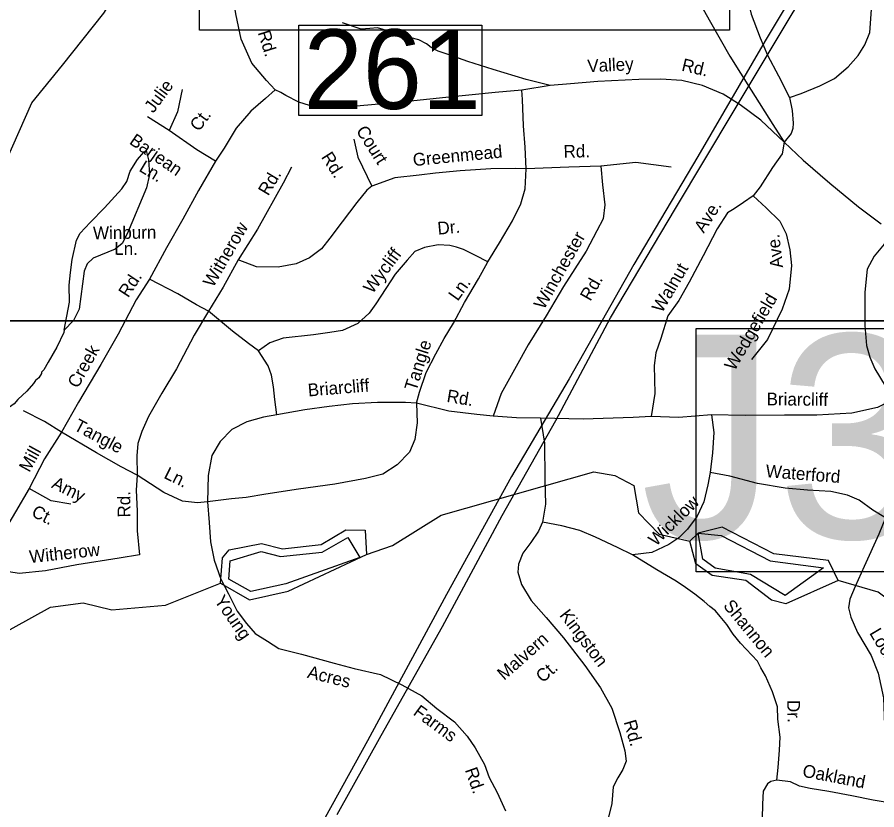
# Model space of a CAD drawing. Extents: x 1551653 to 1702041, y 811336 to 920032.
# Drawn here: x 1609986 to 1614421, y 872227 to 876314 of the extents above; entities that cross this region are included whole.
import ezdxf

# ---------------------------------------------------------------- set-up
doc = ezdxf.new("R2010")
doc.units = 0
for name, color, linetype in [('Old_Level_10', 7, 'Continuous'), ('Old_Level_29', 7, 'Continuous'), ('Old_Level_31', 7, 'Continuous'), ('Old_Level_35', 7, 'Continuous'), ('Old_Level_4', 7, 'Continuous'), ('Old_Level_56', 7, 'Continuous'), ('Old_Level_59', 7, 'Continuous'), ('Old_Level_60', 7, 'Continuous'), ('Old_Level_61', 7, 'Continuous'), ('Old_Level_62', 7, 'Continuous'), ('Old_Level_63', 7, 'Continuous')]:
    doc.layers.add(name, color=color, linetype=linetype)

msp = doc.modelspace()

# ---------------------------------------------------------------- linework, layer by layer
at = {"layer": 'Old_Level_29'}
msp.add_lwpolyline([(1612670.909, 877359.844), (1612690.908, 877346.917), (1612845.686, 877214.642), (1612991.337, 877086.568), (1613092.409, 876996.034), (1613189.51, 876890.041), (1613253.509, 876799.506), (1613351.072, 876668.562), (1613456.895, 876479.501), (1613562.876, 876288.438), (1613662.78, 876113.304), (1613772.682, 875937.97), (1613884.752, 875760.788), (1613943.744, 875670.139), (1614040.513, 875577.117), (1614179.167, 875457.633), (1614325.781, 875335.986), (1614442.674, 875248.562)], dxfattribs=at)
at = {"layer": 'Old_Level_31'}
msp.add_lwpolyline([(1611438.204, 876272.773), (1612382.809, 876272.773), (1612382.809, 875807.461), (1611438.204, 875807.461), (1611438.204, 876272.773)], dxfattribs=at)
at = {"layer": 'Old_Level_35'}
for p, q in [((1612735.371, 875961.641), (1612589.411, 875937.761)), ((1610769.623, 875730.715), (1610657.501, 875800.272))]:
    msp.add_line(p, q, dxfattribs=at)
for points in [[(1613970.221, 875899.738), (1614030.49, 875921.126), (1614126.733, 875959.997), (1614203.17, 875999.069), (1614273.813, 876058.268), (1614324.446, 876117.674), (1614358.954, 876171.207), (1614385.66, 876234.902), (1614395.187, 876378.796), (1614405.532, 876582.706), (1614413.999, 876812.469), (1614420.384, 877028.269), (1614414.068, 877180.287), (1614407.172, 877264.476), (1614397.867, 877328.505)], [(1613519.214, 877232.485), (1613554.444, 877154.122), (1613601.56, 877079.723), (1613642.63, 876993.237), (1613675.369, 876890.911), (1613703.656, 876736.646), (1613719.975, 876584.422), (1613740.631, 876468.336), (1613773.039, 876329.997), (1613819.778, 876207.372), (1613856.806, 876118.97), (1613913.472, 876012.356), (1613970.221, 875899.738)], [(1611316.782, 875939.837), (1611271.375, 875987.793), (1611196.844, 876076.871), (1611140.945, 876201.166), (1611114.031, 876331.675), (1611087.116, 876513.975), (1611058.132, 876704.56), (1611025.966, 876894.096), (1610983.6, 877104.214)], [(1612735.371, 875961.641), (1612611.733, 875992.77), (1612442.284, 876044.439), (1612310.841, 876085.532), (1612219.056, 876118.416), (1612157.442, 876139.078), (1612121.593, 876157.418), (1612097.787, 876177.513), (1612057.977, 876197.933), (1611972.19, 876220.689), (1611874.565, 876251.69), (1611844.713, 876259.898), (1611804.618, 876256.309), (1611760.724, 876252.799), (1611665.133, 876285.561)], [(1613943.744, 875670.139), (1613822.977, 875783.459), (1613715.717, 875862.481), (1613628.381, 875917.287), (1613520.832, 875962.297), (1613415.077, 875987.258), (1613307.358, 875994.249), (1613193.277, 875993.363), (1612981.348, 875983.262), (1612841.414, 875970.693), (1612735.371, 875961.641)], [(1610836.897, 875941.633), (1610812.23, 875827.198), (1610769.623, 875730.715)], [(1611316.782, 875939.837), (1611267.448, 875894.961), (1611191.205, 875829.891), (1611114.961, 875742.382), (1611054.415, 875639.166), (1611009.566, 875571.853)], [(1612589.411, 875937.761), (1612452.427, 875926.075), (1612196.811, 875900.786), (1611950.443, 875873.857), (1611755.832, 875857.283), (1611615.05, 875842.782), (1611521.885, 875851.069), (1611439.072, 875875.928), (1611371.752, 875910.493), (1611345.934, 875926.374), (1611316.782, 875939.837)], [(1612612.596, 875531.97), (1612606.273, 875643.753), (1612597.842, 875753.426), (1612593.627, 875889.252), (1612589.411, 875937.761)], [(1613970.221, 875899.738), (1613983.485, 875833.629), (1613988.751, 875767.681), (1613987.206, 875740.897), (1613978.252, 875713.863), (1613943.744, 875670.139)], [(1611009.566, 875571.853), (1610913.141, 875630.191), (1610769.623, 875730.715)], [(1611723.094, 875685.934), (1611744.173, 875593.134), (1611815.839, 875443.387)], [(1613943.744, 875670.139), (1613933.328, 875610.513), (1613882.645, 875538.902), (1613819.791, 875439.519), (1613783.449, 875394.027)], [(1611009.566, 875571.853), (1610922.111, 875421.517), (1610841.382, 875273.425), (1610756.169, 875125.334), (1610668.713, 874963.779)], [(1611400.597, 875540.407), (1611358.441, 875458.151), (1611225.648, 875221.932), (1611126.581, 875063.749)], [(1612612.596, 875531.97), (1612555.685, 875534.079), (1612429.216, 875531.97), (1612271.586, 875522.196), (1612144.659, 875510.879), (1612060.347, 875500.334), (1611933.877, 875485.57), (1611815.839, 875443.387)], [(1612414.461, 875053.204), (1612473.48, 875150.222), (1612540.931, 875264.114), (1612585.195, 875352.696), (1612606.273, 875428.624), (1612612.596, 875531.97)], [(1612997.535, 875546.576), (1613006.377, 875449.258), (1613018.166, 875346.043), (1613009.324, 875275.266), (1612976.904, 875213.336), (1612921.458, 875108.31), (1612805.204, 874926.011), (1612714.977, 874774.963), (1612623.015, 874625.651), (1612560.551, 874512.799), (1612482.469, 874373.904), (1612442.002, 874256.986)], [(1612997.535, 875546.576), (1612831.483, 875540.841), (1612612.596, 875531.97)], [(1613360.045, 875540.678), (1613177.316, 875564.271), (1612997.535, 875546.576)], [(1611815.839, 875443.387), (1611790.545, 875422.297), (1611737.849, 875359.023), (1611661.967, 875259.895), (1611598.733, 875175.532), (1611556.576, 875120.695), (1611493.342, 875074.294), (1611425.892, 875042.658), (1611333.147, 875025.786), (1611219.918, 875026.249), (1611126.581, 875063.749)], [(1613783.449, 875394.027), (1613733.095, 875358.43), (1613684.831, 875326.99), (1613650.769, 875305.271), (1613598.086, 875223.69), (1613524.818, 875084.494), (1613453.591, 874947.26), (1613398.66, 874853.72), (1613342.02, 874774.422), (1613307.007, 874656.663), (1613280.298, 874582.963), (1613271.797, 874519.095), (1613276.436, 874373.114), (1613257.437, 874255.43)], [(1613783.449, 875394.027), (1613850.815, 875331.422), (1613920.063, 875262.778), (1613953.534, 875196.459), (1613972.678, 875114.221), (1613980.057, 875034.225), (1613968.977, 874912.378), (1613932.055, 874808.864), (1613856.619, 874651.503), (1613773.676, 874548.327)], [(1614488.317, 875210.012), (1614458.753, 875143.772), (1614408.074, 875082.164), (1614371.483, 875014.668), (1614358.481, 874896.659), (1614358.993, 874724.747), (1614367.884, 874620.705), (1614385.279, 874560.719), (1614410.866, 874500.361), (1614463.947, 874414.033), (1614507.339, 874343.511)], [(1612414.461, 875053.204), (1612351.226, 875084.84), (1612287.991, 875116.477), (1612252.158, 875129.131), (1612218.434, 875137.568), (1612157.307, 875139.677), (1612087.748, 875127.022), (1612037.16, 875105.932), (1611997.112, 875061.64), (1611935.985, 874989.93), (1611887.505, 874916.112), (1611836.917, 874835.966), (1611801.084, 874787.457), (1611744.173, 874734.729), (1611664.075, 874698.874), (1611598.392, 874687.624), (1611514.887, 874677.18), (1611358.316, 874658.38), (1611289.424, 874635.403), (1611230.971, 874593.625)], [(1611126.581, 875063.749), (1611048.591, 874922.439), (1610972.709, 874798.002)], [(1612046.951, 874323.555), (1612060.832, 874380.849), (1612095.535, 874481.548), (1612145.853, 874578.774), (1612189.232, 874656.902), (1612237.403, 874736.839), (1612294.315, 874842.294), (1612365.981, 874964.621), (1612414.461, 875053.204)], [(1610668.713, 874963.779), (1610600.51, 874856.824), (1610506.566, 874679.269), (1610416.799, 874522.603), (1610301.979, 874328.336), (1610214.3, 874173.758)], [(1610972.709, 874798.002), (1610911.583, 874831.748), (1610815.535, 874888.158), (1610668.713, 874963.779)], [(1610972.709, 874798.002), (1610899.039, 874675.092), (1610807.184, 874501.714), (1610732.029, 874376.381), (1610663.138, 874255.225), (1610629.736, 874177.936), (1610608.86, 874115.27), (1610602.597, 874052.603), (1610604.684, 873952.336)], [(1611230.971, 874593.625), (1611178.78, 874631.224), (1611097.363, 874695.98), (1610972.709, 874798.002)], [(1611324.914, 874263.581), (1611314.476, 874342.958), (1611308.212, 874407.714), (1611297.774, 874468.292), (1611281.073, 874516.336), (1611230.971, 874593.625)], [(1612046.951, 874323.555), (1611988.968, 874327.222), (1611844.105, 874327.501), (1611716.759, 874321.234), (1611595.677, 874306.612), (1611470.42, 874289.901), (1611324.914, 874263.581)], [(1614507.339, 874343.511), (1614425.056, 874302.356), (1614292.756, 874271.625), (1614110.844, 874261.31), (1613944.981, 874262.878), (1613741.022, 874260.818), (1613567.197, 874264.548)], [(1610214.3, 874173.758), (1610126.619, 874230.158), (1610018.063, 874284.47)], [(1612046.951, 874323.555), (1612048.687, 874222.856), (1612038.276, 874137.437), (1612010.513, 874071.462), (1611946.313, 874005.487), (1611871.616, 873958.587), (1611783.496, 873935.362), (1611625.229, 873906.957), (1611437.188, 873880.759), (1611269.157, 873854.355), (1611166.952, 873837.219), (1611090.961, 873829.959), (1610967.93, 873814.47)], [(1612442.002, 874256.986), (1612357.54, 874266.26), (1612212.403, 874283.262), (1612046.951, 874323.555)], [(1611324.914, 874263.581), (1611256.023, 874252.301), (1611170.43, 874227.234), (1611092.77, 874188.381), (1611033.747, 874126.494), (1610990.894, 874054.692), (1610972.106, 873950.247), (1610967.93, 873814.47)], [(1612685.735, 874246.831), (1612561.687, 874247.95), (1612442.002, 874256.986)], [(1613257.437, 874255.43), (1613163.28, 874250.339), (1612905.738, 874240.762), (1612685.735, 874246.831)], [(1612685.735, 874246.831), (1612706.542, 874118.534), (1612708.773, 873932.777), (1612711.532, 873802.643), (1612696.66, 873710.891)], [(1613567.197, 874264.548), (1613399.205, 874249.951), (1613257.437, 874255.43)], [(1613567.197, 874264.548), (1613580.336, 874172.425), (1613573.424, 874068.505), (1613560.55, 873966.707)], [(1610214.3, 874173.758), (1610127.246, 874037.146), (1610047.917, 873884.657)], [(1610604.684, 873952.336), (1610523.267, 873996.203), (1610395.923, 874067.225), (1610214.3, 874173.758)], [(1610604.684, 873952.336), (1610600.51, 873875.047), (1610604.684, 873767.68), (1610604.684, 873665.324), (1610617.21, 873542.08)], [(1610967.93, 873814.47), (1610915.74, 873810.292), (1610838.498, 873818.648), (1610742.467, 873862.515), (1610604.684, 873952.336)], [(1613560.55, 873966.707), (1613549.844, 873902.685), (1613529.054, 873815.057), (1613494.536, 873741.314), (1613443.939, 873673.899), (1613399.631, 873630.373), (1613347.279, 873594.815), (1613260.99, 873553.542), (1613160.911, 873542.568)], [(1614465.705, 873732.193), (1614400.092, 873772.748), (1614330.679, 873823.387), (1614268.987, 873850.057), (1614183.117, 873868.811), (1614063.393, 873875.845), (1613947.511, 873885.001), (1613805.743, 873910.297), (1613662.219, 873947.633), (1613560.55, 873966.707)], [(1610047.917, 873884.657), (1609976.938, 873763.501), (1609895.521, 873625.635), (1609826.629, 873504.48)], [(1610262.941, 873803.191), (1610160.648, 873819.901), (1610047.917, 873884.657)], [(1610967.93, 873814.47), (1610976.281, 873709.191), (1610983.171, 873608.924), (1611001.541, 873514.507), (1611037.031, 873416.329), (1611076.695, 873341.129), (1611120.536, 873251.308), (1611168.966, 873187.591), (1611214.567, 873137.037), (1611278.179, 873096.522), (1611336.654, 873058.453), (1611452.33, 873029.486), (1611621.023, 872983.866), (1611725.032, 872956.475), (1611860.954, 872924.14), (1611970.437, 872872.096), (1612074.446, 872814.575), (1612151.085, 872748.835), (1612241.983, 872680.387), (1612307.098, 872606.401), (1612348.155, 872546.139), (1612397.74, 872461.232), (1612421.772, 872393.106), (1612463.113, 872316.053), (1612504.818, 872222.195)], [(1612696.66, 873710.891), (1612676.28, 873663.076), (1612635.886, 873605.461), (1612595.335, 873549.851), (1612572.789, 873494.077), (1612568.537, 873452.138), (1612587.848, 873388.109), (1612637.002, 873305.662), (1612714.285, 873218.841), (1612805.21, 873114.134), (1612913.769, 872971.047), (1612994.688, 872856.335), (1613053.799, 872751.874), (1613094.458, 872625.572), (1613121.564, 872531.366), (1613127.066, 872477.222), (1613110.81, 872435.526), (1613084.304, 872391.638), (1613059.963, 872345.907), (1613053.215, 872259.992), (1613033.074, 872174.752)], [(1613160.911, 873542.568), (1613083.215, 873579.366), (1612969.822, 873632.299), (1612888.284, 873667.177), (1612796.532, 873691.852), (1612696.66, 873710.891)], [(1614465.705, 873732.193), (1614430.988, 873648.447), (1614355.551, 873481.282), (1614308.622, 873377.771), (1614282.113, 873314.071), (1614275.578, 873268.179), (1614287.208, 873220.114), (1614320.44, 873141.791), (1614391.27, 873023.084), (1614428.419, 872930.876), (1614455.272, 872804.656), (1614460.036, 872664.676), (1614466.138, 872462.632), (1614464.36, 872266.75)], [(1610617.21, 873542.08), (1610512.829, 873525.369), (1610294.395, 873489.526), (1610131.422, 873458.524), (1609995.727, 873445.991), (1609943.536, 873454.346), (1609826.629, 873504.48)], [(1613905.739, 872379.958), (1613912.281, 872445.864), (1613919.069, 872533.777), (1613921.648, 872601.766), (1613910.513, 872693.846), (1613909.207, 872757.71), (1613881.983, 872836.109), (1613846.632, 872918.278), (1613823.036, 872958.579), (1613805.319, 872992.759), (1613717.183, 873087.004), (1613679.877, 873132.188), (1613647.272, 873182.08), (1613612.515, 873224.612), (1613587.872, 873252.729), (1613560.107, 873274.904), (1613530.212, 873300.728), (1613482.774, 873339.514), (1613433.247, 873374.14), (1613385.478, 873406.528), (1613286.016, 873465.383), (1613160.911, 873542.568)], [(1613905.739, 872379.958), (1613873.761, 872372.203), (1613857.518, 872360.526), (1613835.336, 872322.754), (1613830.595, 872256.809), (1613829.893, 872182.78), (1613841.313, 872104.703), (1613848.62, 872040.717), (1613845.71, 871946.718), (1613833.238, 871906.48)], [(1614464.36, 872266.75), (1614402.339, 872277.416), (1614292.704, 872298.453), (1614172.904, 872321.501), (1614077.153, 872336.451), (1614021.375, 872348.991), (1613975.605, 872371.333), (1613905.739, 872379.958)]]:
    msp.add_lwpolyline(points, dxfattribs=at)
at = {"layer": 'Old_Level_4'}
msp.add_line((1613202.36, 873627.375), (1613202.36, 873627.375), dxfattribs=at)
for points in [[(1610926.562, 877843.118), (1613660.132, 877843.118), (1613660.132, 876247.448), (1610926.562, 876247.448), (1610926.562, 877843.118)], [(1613489.283, 874708.768), (1616450.65, 874708.768), (1616450.65, 873455.028), (1613489.283, 873455.028), (1613489.283, 874708.768)]]:
    msp.add_lwpolyline(points, dxfattribs=at)
at = {"layer": 'Old_Level_56'}
for points in [[(1614486.463, 877848.012), (1614311.742, 877236.195), (1614199.393, 876847.646), (1614153.974, 876710.088), (1613844.276, 876191.867), (1613497.984, 875595.943), (1613167.909, 875039.914), (1612833.543, 874449.951), (1612535.932, 873945.493), (1612201.399, 873337.522), (1611793.237, 872582.36), (1611511.712, 872071.773)], [(1611637.033, 872202.305), (1611863.43, 872609.551), (1612179.621, 873171.666), (1612487.819, 873744.152), (1612765.135, 874234.814), (1613046.827, 874763.408), (1613382.866, 875327.321), (1613684.516, 875833.698), (1613983.803, 876332.119), (1614193.458, 876673.664), (1614239.318, 876833.027), (1614347.389, 877207.856), (1614470.154, 877636.218)]]:
    msp.add_lwpolyline(points, dxfattribs=at)
at = {"layer": 'Old_Level_59'}
for points in [[(1609445.703, 872957.777), (1609331.694, 873140.684), (1609333.745, 873308.006), (1609469.694, 873515.416), (1609597.749, 873778.703), (1609645.731, 874197.932), (1609613.743, 874329.883), (1609693.611, 874713.228), (1609850.681, 875201.56), (1609895.69, 875502.679), (1610062.241, 875873.526), (1610219.057, 876066.162), (1610432.721, 876335.395), (1610568.671, 876552.648), (1610812.683, 876757.802), (1611238.678, 876768.773), (1611405.693, 876840.849), (1611482.69, 876931.276), (1611482.69, 876957.523)], [(1611787.705, 873543.816), (1611921.707, 873590.363), (1612173.716, 873746.1), (1612960.706, 873969.709), (1613068.768, 873951.152), (1613167.706, 873899.889), (1613191.697, 873758.198), (1613297.709, 873647.675), (1613455.702, 873611.688)], [(1609445.703, 872957.777), (1609771.736, 873059.483), (1610158.669, 873271.609), (1610325.684, 873294.473), (1610474.757, 873258.589), (1610750.757, 873282.58), (1611035.677, 873394.948)], [(1617072.718, 871630.988), (1616556.704, 872278.337), (1616366.723, 872449.658), (1616201.759, 872551.467), (1615776.789, 872599.449), (1615303.733, 872786.354), (1614979.751, 872848.69), (1614814.787, 872960.34), (1614576.721, 873237.673), (1614427.751, 873349.119), (1614220.751, 873409.097)]]:
    msp.add_lwpolyline(points, dxfattribs=at)
at = {"layer": 'Old_Level_60'}
for points in [[(1611246.675, 873600.821), (1611354.738, 873572.318), (1611554.766, 873594.566), (1611680.771, 873670.743), (1611780.734, 873668.693), (1611787.705, 873543.816)], [(1614220.751, 873409.097), (1614171.743, 873511.828), (1613888.772, 873547.199), (1613623.742, 873683.867), (1613498.763, 873653.519), (1613455.702, 873611.688)], [(1611035.677, 873394.948), (1611045.724, 873526.079), (1611079.763, 873568.012), (1611246.675, 873600.821)], [(1613744.722, 873408.892), (1613570.736, 873435.446), (1613487.69, 873496.141), (1613455.702, 873611.688)], [(1611035.677, 873394.948), (1611184.75, 873309.852), (1611384.676, 873355.066), (1611787.705, 873543.816)], [(1614220.751, 873409.097), (1613951.723, 873289.757), (1613876.776, 873307.699), (1613744.722, 873408.892)]]:
    msp.add_lwpolyline(points, dxfattribs=at)
at = {"layer": 'Old_Level_61'}
for points in [[(1611754.077, 873528.027), (1611371.655, 873393.103), (1611191.106, 873352.297), (1611077.508, 873417.094), (1611084.684, 873510.598), (1611245.343, 873559.81), (1611344.485, 873533.666), (1611559.175, 873554.786), (1611691.536, 873630.553), (1611754.077, 873528.027)], [(1613498.763, 873653.519), (1613618.718, 873641.523), (1613870.419, 873511.623), (1614145.087, 873474.816), (1613947.827, 873331.792), (1613769.021, 873440.675), (1613586.422, 873473.483), (1613522.549, 873520.235), (1613498.763, 873653.519)]]:
    msp.add_lwpolyline(points, dxfattribs=at)
at = {"layer": 'Old_Level_62'}
for points in [[(1610650.897, 875627.555), (1610664.123, 875579.266), (1610668.326, 875503.191), (1610652.537, 875433.576), (1610554.83, 875199.919), (1610527.558, 875146.606), (1610490.751, 875117.488), (1610377.665, 875072.172), (1610346.907, 875042.952), (1610332.041, 875005.325), (1610305.179, 874807.962), (1610276.061, 874750.65), (1610228.284, 874700.207)], [(1610228.284, 874700.207), (1610256.479, 874845.692), (1610253.916, 874931.711), (1610260.888, 874997.635), (1610270.012, 875065.508), (1610291.543, 875165.06), (1610311.125, 875200.739), (1610362.696, 875255.181), (1610436.207, 875330.64), (1610525.712, 875429.167), (1610552.369, 875466.692), (1610569.183, 875520.416), (1610607.015, 875579.676), (1610639.721, 875619.148), (1610650.897, 875627.555)], [(1610228.284, 874700.207), (1610226.029, 874688.212), (1610190.76, 874612.753), (1610145.443, 874535.038), (1610123.913, 874495.975), (1610111.815, 874484.185), (1610111.61, 874476.188), (1610097.359, 874454.452), (1610081.057, 874440.714), (1610070.804, 874424.822), (1610036.253, 874385.452), (1609989.604, 874342.289), (1609971.252, 874320.553), (1609946.953, 874302.919), (1609906.353, 874265.599), (1609827.613, 874214.952), (1609787.32, 874197.625), (1609769.173, 874185.937), (1609722.523, 874140.723), (1609714.424, 874138.877), (1609710.528, 874126.267)]]:
    msp.add_lwpolyline(points, dxfattribs=at)
at = {"layer": 'Old_Level_63'}
for points in [[(1571207.969, 918191.523), (1633724.041, 918191.523), (1633724.041, 874749.337), (1571207.969, 874749.337), (1571207.969, 918191.523)], [(1569096.749, 874749.337), (1631612.821, 874749.337), (1631612.821, 831307.151), (1569096.749, 831307.151), (1569096.749, 874749.337)]]:
    msp.add_lwpolyline(points, dxfattribs=at)

# ---------------------------------------------------------------- texts
at = {"layer": 'Old_Level_10'}
for s, rotation, p in [('Rd.', 287.544389, (1611226.194, 876234.909)), ('Valley', 2.728967, (1612928.912, 876029.897)), ('Rd.', 346.719858, (1613409.955, 876039.171)), ('Julie', 53.700175, (1610688.799, 875816.311)), ('Ct.', 53.700175, (1610923.826, 875720.9)), ('Court', 302.555525, (1611731.952, 875729.243)), ('Barjean', 325.279669, (1610560.154, 875664.664)), ('Greenmead', 5.535303, (1612030.427, 875546.196)), ('Rd.', 1.261719, (1612805.139, 875589.455)), ('Rd.', 302.555525, (1611552.164, 875593.375)), ('Ln.', 328.823272, (1610609.719, 875523.723)), ('Rd.', 58.941089, (1611280.992, 875389.267)), ('Ave.', 57.146378, (1613528.091, 875196.929)), ('Witherow', 59.941922, (1610997.025, 874916.803)), ('Dr.', 5.353514, (1612157.202, 875192.653)), ('Winburn', 0.757631, (1610377.529, 875168.92)), ('Winchester', 60.528069, (1612703.879, 874802.808)), ('Ave.', 96.761297, (1613937.93, 875024.243)), ('Ln.', 359.504519, (1610486.606, 875089.038)), ('Wycliff', 53.433061, (1611818.787, 874884.161)), ('Walnut', 59.576542, (1613312.678, 874785.678)), ('Rd.', 56.709678, (1610558.387, 874864.03)), ('Ln.', 54.438928, (1612258.5, 874846.709)), ('Rd.', 60.528069, (1612942.997, 874846.242)), ('Wedgefield', 59.393967, (1613686.698, 874486.863)), ('Tangle', 72.491203, (1612044.355, 874382.226)), ('Creek', 60.689744, (1610298.761, 874396.592)), ('Briarcliff', 4.779678, (1611488.302, 874358.25)), ('Rd.', 350.451708, (1612198.773, 874330.993)), ('Briarcliff', 359.458281, (1613852.024, 874312.987)), ('Tangle', 332.034967, (1610273.216, 874188.327)), ('Mill', 61.316614, (1610049.181, 873963.278)), ('Ln.', 333.910861, (1610738.359, 873939.743)), ('Waterford', 355.481981, (1613845.855, 873942.526)), ('Amy', 333.450442, (1610158.813, 873890.213)), ('Rd.', 90.534667, (1610570.324, 873734.618)), ('Wicklow', 44.490661, (1613281.018, 873582.793)), ('Ct.', 333.450442, (1610054.752, 873743.595)), ('Witherow', 6.155328, (1610052.088, 873498.996)), ('Young', 304.769047, (1611000.298, 873305.396)), ('Shannon', 309.54515, (1613625.17, 873277.699)), ('Kingston', 307.187439, (1612780.861, 873230.069)), ('Malvern', 41.369117, (1612498.161, 872891.716)), ('Loch', 300.823594, (1614380.38, 873138.887)), ('Acres', 346.173681, (1611478.902, 872908.583)), ('Ct.', 41.369117, (1612697.354, 872878.598)), ('Dr.', 271.1713, (1613958.216, 872792.729)), ('Farms', 323.584608, (1612024.518, 872720.349)), ('Rd.', 286.052336, (1613114.122, 872680.327)), ('Rd.', 289.430653, (1612294.864, 872432.717)), ('Oakland', 349.110108, (1614033.679, 872398.66))]:
    msp.add_text(s, height=65.6167, rotation=rotation, dxfattribs=at).set_placement(p)
at = {"layer": 'Old_Level_31'}
msp.add_text('261', height=410.1042, dxfattribs=at).set_placement((1611463.833, 875841.243))
at = {"layer": 'Old_Level_4'}
msp.add_text('J384', height=1049.8646, dxfattribs=at).set_placement((1613202.36, 873627.375))

doc.saveas('drawing.dxf')
